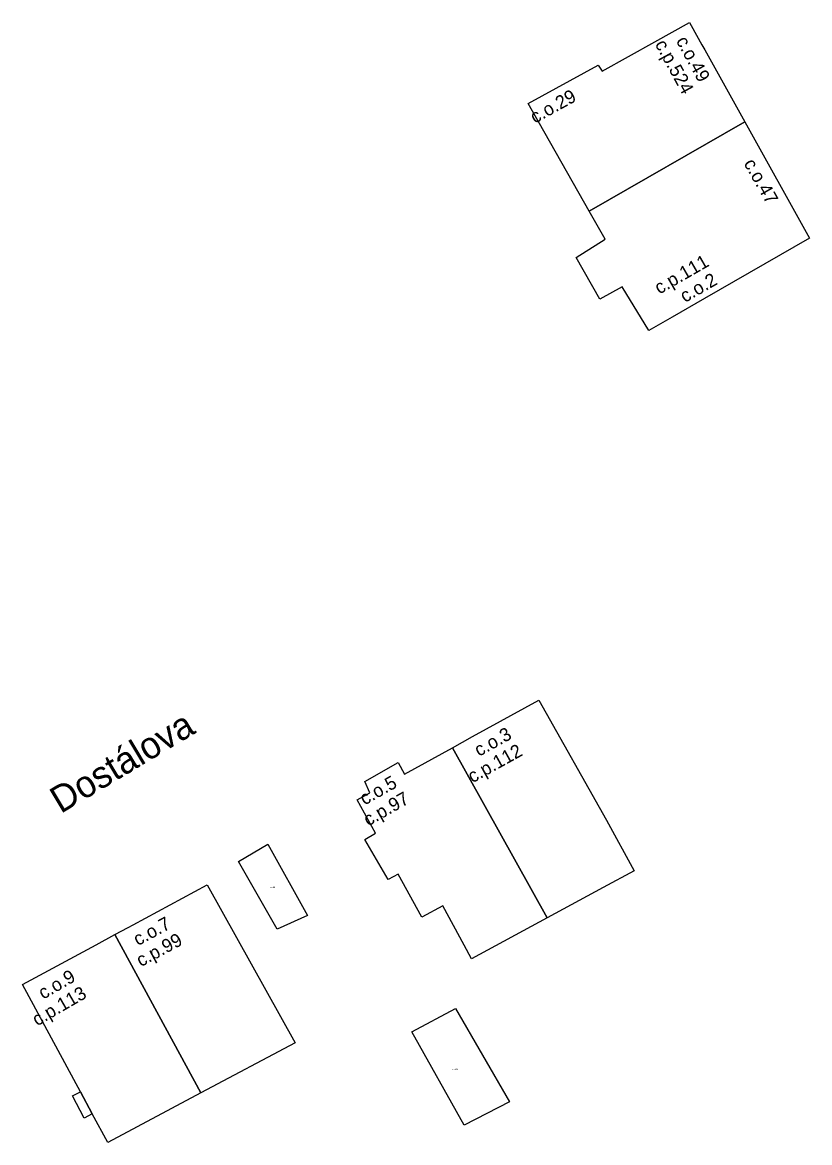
# Model space of a CAD drawing. Extents: x -600391 to -599491, y -1160176 to -1159402.
# Drawn here: x -600390.3 to -600331.4, y -1159803.3 to -1159719.4 of the extents above; entities that cross this region are included whole.
import ezdxf

# ---------------------------------------------------------------- set-up
doc = ezdxf.new("R2010")
doc.units = 0
for name, color, linetype in [('Level 10', 7, 'Continuous'), ('Level 11', 7, 'Continuous'), ('Level 12', 7, 'Continuous'), ('Level 24', 7, 'Continuous'), ('Level 61', 7, 'Continuous'), ('Level 62', 7, 'Continuous')]:
    doc.layers.add(name, color=color, linetype=linetype)

msp = doc.modelspace()

# ---------------------------------------------------------------- linework, layer by layer
at = {"layer": 'Level 61'}
for points in [[(-600342.99, -1159720.9), (-600340.39, -1159719.45)], [(-600340.39, -1159719.45), (-600340.26, -1159719.69)], [(-600340.26, -1159719.69), (-600339.46, -1159721.12)], [(-600346.93, -1159723.09), (-600342.99, -1159720.9)], [(-600339.46, -1159721.12), (-600339.25, -1159721.5)], [(-600339.25, -1159721.5), (-600336.24, -1159726.9)], [(-600352.47, -1159725.53), (-600347.22, -1159722.64)], [(-600347.22, -1159722.64), (-600346.93, -1159723.09)], [(-600347.9, -1159733.59), (-600352.47, -1159725.53)], [(-600336.24, -1159726.9), (-600347.9, -1159733.59)], [(-600347.9, -1159733.59), (-600336.24, -1159726.9)], [(-600336.24, -1159726.9), (-600331.4, -1159735.6)], [(-600346.71, -1159735.69), (-600347.9, -1159733.59)], [(-600348.88, -1159737.05), (-600346.71, -1159735.69)], [(-600331.4, -1159735.6), (-600339.26, -1159740.12)], [(-600347.1, -1159740.18), (-600348.88, -1159737.05)], [(-600345.42, -1159739.24), (-600347.1, -1159740.18)], [(-600343.42, -1159742.51), (-600345.42, -1159739.24)], [(-600339.26, -1159740.12), (-600341.69, -1159741.51)], [(-600341.69, -1159741.51), (-600343.42, -1159742.51)], [(-600356.63, -1159772.93), (-600351.67, -1159770.21)], [(-600351.67, -1159770.21), (-600346.59, -1159779.18)], [(-600358.14, -1159773.76), (-600356.63, -1159772.93)], [(-600361.73, -1159775.73), (-600358.14, -1159773.76)], [(-600351.05, -1159786.51), (-600358.14, -1159773.76)], [(-600358.14, -1159773.76), (-600351.05, -1159786.51)], [(-600364.7, -1159776.29), (-600362.19, -1159774.87)], [(-600362.19, -1159774.87), (-600361.73, -1159775.73)], [(-600364.31, -1159777.14), (-600364.7, -1159776.29)], [(-600365.27, -1159777.66), (-600364.31, -1159777.14)], [(-600363.9, -1159780.15), (-600365.27, -1159777.66)], [(-600346.59, -1159779.18), (-600344.53, -1159782.97)], [(-600364.68, -1159780.64), (-600363.9, -1159780.15)], [(-600374.14, -1159782.27), (-600371.94, -1159780.98)], [(-600371.94, -1159780.98), (-600368.97, -1159786.32)], [(-600362.95, -1159783.64), (-600364.68, -1159780.64)], [(-600371.26, -1159787.35), (-600374.14, -1159782.27)], [(-600362.2, -1159783.24), (-600362.95, -1159783.64)], [(-600360.42, -1159786.46), (-600362.2, -1159783.24)], [(-600344.53, -1159782.97), (-600346.85, -1159784.23)], [(-600382.02, -1159787.02), (-600376.48, -1159784.03)], [(-600376.48, -1159784.03), (-600369.9, -1159795.85)], [(-600346.85, -1159784.23), (-600351.05, -1159786.51)], [(-600358.86, -1159785.61), (-600360.42, -1159786.46)], [(-600357.26, -1159788.55), (-600358.86, -1159785.61)], [(-600368.97, -1159786.32), (-600371.26, -1159787.35)], [(-600351.05, -1159786.51), (-600356.7, -1159789.58)], [(-600384.79, -1159788.51), (-600383.41, -1159787.76)], [(-600383.41, -1159787.76), (-600382.41, -1159787.23)], [(-600383.41, -1159787.76), (-600376.96, -1159799.61)], [(-600376.96, -1159799.61), (-600383.41, -1159787.76)], [(-600382.41, -1159787.23), (-600382.02, -1159787.02)], [(-600390.32, -1159791.49), (-600384.79, -1159788.51)], [(-600356.7, -1159789.58), (-600357.26, -1159788.55)], [(-600385.98, -1159799.52), (-600390.32, -1159791.49)], [(-600361.17, -1159795.03), (-600357.9, -1159793.28)], [(-600357.9, -1159793.28), (-600353.87, -1159800.28)], [(-600357.25, -1159802.03), (-600361.17, -1159795.03)], [(-600369.9, -1159795.85), (-600376.96, -1159799.61)], [(-600386.58, -1159799.82), (-600385.98, -1159799.52)], [(-600385.09, -1159801.18), (-600385.98, -1159799.52)], [(-600385.98, -1159799.52), (-600385.09, -1159801.18)], [(-600385.7, -1159801.49), (-600386.58, -1159799.82)], [(-600376.96, -1159799.61), (-600383.93, -1159803.33)], [(-600353.87, -1159800.28), (-600357.25, -1159802.03)], [(-600385.09, -1159801.18), (-600385.7, -1159801.49)], [(-600383.93, -1159803.33), (-600385.09, -1159801.18)]]:
    msp.add_lwpolyline(points, dxfattribs=at)
at = {"layer": 'Level 62'}
for points in [[(-600339.46, -1159721.12), (-600339.25, -1159721.5), (-600336.24, -1159726.9), (-600347.9, -1159733.59), (-600352.47, -1159725.53), (-600347.22, -1159722.64), (-600346.93, -1159723.09), (-600342.99, -1159720.9), (-600340.39, -1159719.45), (-600340.26, -1159719.69), (-600339.46, -1159721.12)], [(-600339.26, -1159740.12), (-600341.69, -1159741.51), (-600343.42, -1159742.51), (-600345.42, -1159739.24), (-600347.1, -1159740.18), (-600348.88, -1159737.05), (-600346.71, -1159735.69), (-600347.9, -1159733.59), (-600336.24, -1159726.9), (-600331.4, -1159735.6), (-600339.26, -1159740.12)], [(-600351.05, -1159786.51), (-600358.14, -1159773.76), (-600356.63, -1159772.93), (-600351.67, -1159770.21), (-600346.59, -1159779.18), (-600344.53, -1159782.97), (-600346.85, -1159784.23), (-600351.05, -1159786.51)], [(-600351.05, -1159786.51), (-600356.7, -1159789.58), (-600357.26, -1159788.55), (-600358.86, -1159785.61), (-600360.42, -1159786.46), (-600362.2, -1159783.24), (-600362.95, -1159783.64), (-600364.68, -1159780.64), (-600363.9, -1159780.15), (-600365.27, -1159777.66), (-600364.31, -1159777.14), (-600364.7, -1159776.29), (-600362.19, -1159774.87), (-600361.73, -1159775.73), (-600358.14, -1159773.76), (-600351.05, -1159786.51)], [(-600371.26, -1159787.35), (-600374.14, -1159782.27), (-600371.94, -1159780.98), (-600368.97, -1159786.32), (-600371.26, -1159787.35)], [(-600376.96, -1159799.61), (-600383.41, -1159787.76), (-600382.41, -1159787.23), (-600382.02, -1159787.02), (-600376.48, -1159784.03), (-600369.9, -1159795.85), (-600376.96, -1159799.61)], [(-600385.98, -1159799.52), (-600390.32, -1159791.49), (-600384.79, -1159788.51), (-600383.41, -1159787.76), (-600376.96, -1159799.61), (-600383.93, -1159803.33), (-600385.09, -1159801.18), (-600385.98, -1159799.52)], [(-600361.17, -1159795.03), (-600357.9, -1159793.28), (-600353.87, -1159800.28), (-600357.25, -1159802.03), (-600361.17, -1159795.03)], [(-600385.98, -1159799.52), (-600385.09, -1159801.18), (-600385.7, -1159801.49), (-600386.58, -1159799.82), (-600385.98, -1159799.52)]]:
    msp.add_lwpolyline(points, dxfattribs=at)

# ---------------------------------------------------------------- texts
at = {"layer": 'Level 10'}
for s, rotation, p in [('c.o.49', 298.67951, (-600341.424, -1159720.824)), ('c.o.29', 28.83088, (-600351.965, -1159727.044)), ('c.o.47', 299.47199, (-600336.358, -1159730.003)), ('c.o.2', 29.89269, (-600340.733, -1159740.461)), ('c.o.3', 29.03346, (-600356.146, -1159774.449)), ('c.o.5', 29.49758, (-600364.712, -1159778.093)), ('c.o.7', 28.32055, (-600381.681, -1159788.62)), ('c.o.9', 30.15209, (-600388.765, -1159792.635))]:
    msp.add_text(s, height=1, rotation=rotation, dxfattribs=at).set_placement(p)
at = {"layer": 'Level 11'}
msp.add_text('Dostálova', height=2, rotation=30.9386, dxfattribs=at).set_placement((-600387.457, -1159778.73))
at = {"layer": 'Level 12'}
for s, rotation, p in [('c.p.524', 298.67951, (-600343.001, -1159721.078)), ('c.p.111', 29.89269, (-600342.646, -1159739.835)), ('c.p.112', 29.03346, (-600356.637, -1159776.427)), ('c.p.97', 29.49758, (-600364.443, -1159779.663)), ('c.p.99', 28.32055, (-600381.456, -1159790.194)), ('c.p.113', 30.15209, (-600389.221, -1159794.634))]:
    msp.add_text(s, height=1, rotation=rotation, dxfattribs=at).set_placement(p)
at = {"layer": 'Level 24'}
for s, p in [('c.z.10', (-600371.784, -1159784.257)), ('c.z.204', (-600358.179, -1159797.897))]:
    msp.add_text(s, height=0.1, dxfattribs=at).set_placement(p)

doc.saveas('drawing.dxf')
